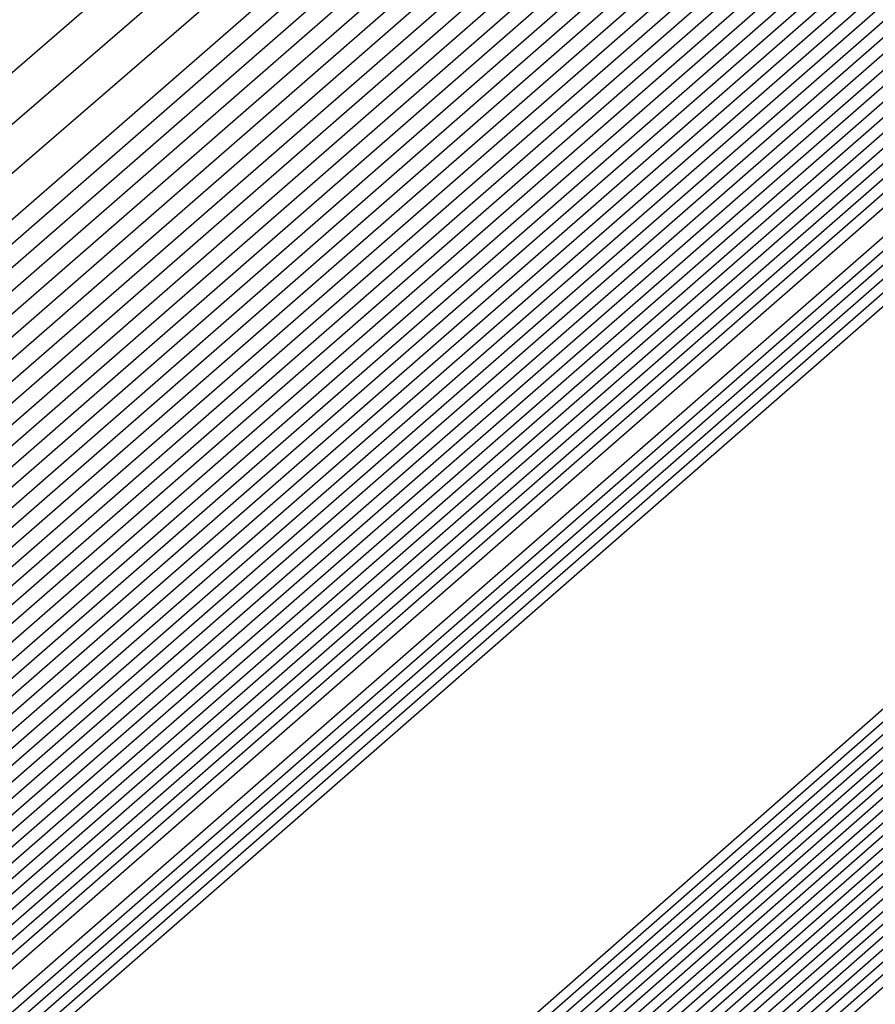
# Model space of a CAD drawing. Extents: x 3249832 to 3255657, y 13789405 to 13793316.
# Tile 924 of 1056: x 3253211.3901 to 3253211.4568, y 13791260.1745 to 13791260.2513. Entities that reach past the tile are written whole.
import ezdxf

# ---------------------------------------------------------------- set-up
doc = ezdxf.new("R2010")
doc.units = 0
doc.header["$LTSCALE"] = 100
doc.header["$MEASUREMENT"] = 0
for name, color, linetype in [('GRATIO_03231_CON', 1, 'CONTINUOUS'), ('GRATIO_0323_ICON', 1, 'CONTINUOUS'), ('TARGETS_EAST', 7, 'CONTINUOUS')]:
    doc.layers.add(name, color=color, linetype=linetype)

# ---------------------------------------------------------------- blocks, each defined once
blk = doc.blocks.new('Gratio_032316_contours')
at = {"layer": 'GRATIO_03231_CON', "color": 1, "linetype": 'Continuous', "flags": 128}
for points in [[(3253179.550267, 13791232.395029), (3253186.874414, 13791238.770013), (3253201.477501, 13791251.518979), (3253219.208231, 13791267.007142), (3253234.457627, 13791280.32933), (3253243.000283, 13791287.791533), (3253246.145111, 13791290.544398), (3253246.584601, 13791290.949743), (3253247.021869, 13791291.379004), (3253250.202537, 13791294.242122), (3253258.882853, 13791301.95866), (3253274.442625, 13791315.738665), (3253292.755901, 13791331.954127), (3253308.320283, 13791345.767528)], [(3253180.165438, 13791232.938016), (3253187.284875, 13791239.131551), (3253201.725162, 13791251.736777), (3253219.339021, 13791267.122277), (3253234.513145, 13791280.378622), (3253243.016437, 13791287.806466), (3253246.146682, 13791290.546762), (3253246.583888, 13791290.950539), (3253247.016449, 13791291.376392), (3253250.166335, 13791294.21318), (3253258.763902, 13791301.857324), (3253274.176051, 13791315.507242), (3253292.315837, 13791331.569332), (3253307.732852, 13791345.251979)], [(3253180.780609, 13791233.481003), (3253187.695336, 13791239.493089), (3253201.972823, 13791251.954576), (3253219.469811, 13791267.237409), (3253234.568663, 13791280.427913), (3253243.03259, 13791287.821399), (3253246.148254, 13791290.549125), (3253246.583174, 13791290.951335), (3253247.01103, 13791291.37378), (3253250.130132, 13791294.184237), (3253258.64495, 13791301.755989), (3253273.909475, 13791315.27582), (3253291.875768, 13791331.184533), (3253307.145422, 13791344.736429)], [(3253181.395779, 13791234.02399), (3253188.105796, 13791239.854627), (3253202.220483, 13791252.172373), (3253219.600605, 13791267.352541), (3253234.62418, 13791280.477205), (3253243.048743, 13791287.836333), (3253246.149825, 13791290.551488), (3253246.582461, 13791290.952131), (3253247.00561, 13791291.371168), (3253250.09393, 13791294.155295), (3253258.525999, 13791301.654654), (3253273.642899, 13791315.044399), (3253291.435703, 13791330.799734), (3253306.557991, 13791344.22088)], [(3253182.62612, 13791235.109965), (3253188.926717, 13791240.577703), (3253202.715805, 13791252.60797), (3253219.862185, 13791267.582808), (3253234.735216, 13791280.575787), (3253243.08105, 13791287.8662), (3253246.152968, 13791290.556214), (3253246.581034, 13791290.953723), (3253246.994771, 13791291.365943), (3253250.021525, 13791294.09741), (3253258.288097, 13791301.451983), (3253273.109746, 13791314.581556), (3253290.555574, 13791330.03014), (3253305.383131, 13791343.18978)], [(3253183.241291, 13791235.652952), (3253189.337178, 13791240.939241), (3253202.963466, 13791252.825768), (3253219.992975, 13791267.69794), (3253234.790735, 13791280.625079), (3253243.097204, 13791287.881133), (3253246.154539, 13791290.558578), (3253246.58032, 13791290.954518), (3253246.989352, 13791291.363331), (3253249.985323, 13791294.068467), (3253258.169146, 13791301.350649), (3253272.843172, 13791314.350135), (3253290.115509, 13791329.645341), (3253304.7957, 13791342.67423)], [(3253189.747638, 13791241.300779), (3253203.211127, 13791253.043565), (3253220.123765, 13791267.813075), (3253234.846252, 13791280.67437), (3253243.113357, 13791287.896066), (3253246.15611, 13791290.560941), (3253246.579607, 13791290.955314), (3253246.983932, 13791291.360719), (3253249.94912, 13791294.039525), (3253258.050194, 13791301.249313), (3253272.576596, 13791314.118713), (3253289.67544, 13791329.260546), (3253304.208269, 13791342.15868)], [(3253190.158098, 13791241.662317), (3253203.458788, 13791253.261364), (3253220.254555, 13791267.928207), (3253234.90177, 13791280.723661), (3253243.129511, 13791287.911), (3253246.157681, 13791290.563304), (3253246.578894, 13791290.95611), (3253246.978513, 13791291.358107), (3253249.912918, 13791294.010583), (3253257.931243, 13791301.147978), (3253272.31002, 13791313.88729), (3253289.235376, 13791328.875747), (3253303.620839, 13791341.64313)], [(3253190.979019, 13791242.385393), (3253203.954109, 13791253.696959), (3253220.516135, 13791268.158471), (3253235.012806, 13791280.822244), (3253243.161817, 13791287.940867), (3253246.160824, 13791290.56803), (3253246.577467, 13791290.957702), (3253246.967674, 13791291.352882), (3253249.840514, 13791293.952698), (3253257.693341, 13791300.945308), (3253271.776867, 13791313.424447), (3253288.355246, 13791328.106153), (3253302.445978, 13791340.612031)], [(3253191.38948, 13791242.746931), (3253204.20177, 13791253.914758), (3253220.646925, 13791268.273606), (3253235.068324, 13791280.871536), (3253243.177971, 13791287.9558), (3253246.162395, 13791290.570393), (3253246.576753, 13791290.958498), (3253246.962254, 13791291.35027), (3253249.804311, 13791293.923755), (3253257.57439, 13791300.843972), (3253271.510293, 13791313.193026), (3253287.915181, 13791327.721354), (3253301.858547, 13791340.096481)], [(3253191.79994, 13791243.108469), (3253204.449431, 13791254.132556), (3253220.777718, 13791268.388738), (3253235.123841, 13791280.920827), (3253243.194124, 13791287.970733), (3253246.163966, 13791290.572756), (3253246.57604, 13791290.959294), (3253246.956835, 13791291.347658), (3253249.768109, 13791293.894813), (3253257.455439, 13791300.742638), (3253271.243717, 13791312.961604), (3253287.475113, 13791327.336555), (3253301.271117, 13791339.580931)], [(3253192.210401, 13791243.470007), (3253204.697094, 13791254.350353), (3253220.908508, 13791268.50387), (3253235.179359, 13791280.970118), (3253243.210278, 13791287.985667), (3253246.165538, 13791290.57512), (3253246.575327, 13791290.96009), (3253246.951415, 13791291.345046), (3253249.731907, 13791293.86587), (3253257.336487, 13791300.641302), (3253270.977141, 13791312.730183), (3253287.035048, 13791326.95176), (3253300.683687, 13791339.065381)], [(3253193.031322, 13791244.193083), (3253205.192416, 13791254.78595), (3253221.170088, 13791268.734137), (3253235.290395, 13791281.068701), (3253243.242584, 13791288.015534), (3253246.16868, 13791290.579846), (3253246.5739, 13791290.961682), (3253246.940576, 13791291.339821), (3253249.659502, 13791293.807986), (3253257.098584, 13791300.438633), (3253270.443991, 13791312.26734), (3253286.154919, 13791326.182162), (3253299.508825, 13791338.034281)], [(3253193.441782, 13791244.554621), (3253205.440077, 13791255.003749), (3253221.300878, 13791268.849269), (3253235.345913, 13791281.117993), (3253243.258738, 13791288.030467), (3253246.170251, 13791290.582209), (3253246.573186, 13791290.962478), (3253246.935157, 13791291.337209), (3253249.623299, 13791293.779043), (3253256.979633, 13791300.337297), (3253270.177414, 13791312.035917), (3253285.714854, 13791325.797367), (3253298.921395, 13791337.518731)], [(3253193.852242, 13791244.916159), (3253205.687737, 13791255.221545), (3253221.431668, 13791268.964404), (3253235.401431, 13791281.167285), (3253243.274891, 13791288.045401), (3253246.171823, 13791290.584572), (3253246.572473, 13791290.963274), (3253246.929737, 13791291.334597), (3253249.587097, 13791293.750101), (3253256.860682, 13791300.235963), (3253269.910838, 13791311.804496), (3253285.274785, 13791325.412568), (3253298.333965, 13791337.003182)], [(3253194.262703, 13791245.277697), (3253205.935398, 13791255.439344), (3253221.562458, 13791269.079536), (3253235.456949, 13791281.216576), (3253243.291045, 13791288.060334), (3253246.173394, 13791290.586935), (3253246.571759, 13791290.96407), (3253246.924318, 13791291.331985), (3253249.550895, 13791293.721158), (3253256.741731, 13791300.134627), (3253269.644262, 13791311.573074), (3253284.834721, 13791325.027769), (3253297.746534, 13791336.487632)], [(3253195.083624, 13791246.000773), (3253206.43072, 13791255.874939), (3253221.824042, 13791269.3098), (3253235.567984, 13791281.315159), (3253243.323351, 13791288.090201), (3253246.176536, 13791290.591662), (3253246.570333, 13791290.965662), (3253246.913479, 13791291.32676), (3253249.47849, 13791293.663273), (3253256.503828, 13791299.931957), (3253269.111112, 13791311.110231), (3253283.954591, 13791324.258175), (3253296.571673, 13791335.456532)], [(3253195.494084, 13791246.362311), (3253206.678381, 13791256.092738), (3253221.954832, 13791269.424935), (3253235.623502, 13791281.36445), (3253243.339505, 13791288.105134), (3253246.178108, 13791290.594025), (3253246.569619, 13791290.966458), (3253246.908059, 13791291.324148), (3253249.442288, 13791293.634331), (3253256.384877, 13791299.830622), (3253268.844536, 13791310.87881), (3253283.514522, 13791323.873376), (3253295.984243, 13791334.940982)], [(3253195.904545, 13791246.72385), (3253206.926042, 13791256.310537), (3253222.085622, 13791269.540067), (3253235.67902, 13791281.413742), (3253243.355658, 13791288.120068), (3253246.179679, 13791290.596388), (3253246.568906, 13791290.967254), (3253246.90264, 13791291.321536), (3253249.406086, 13791293.605388), (3253256.265926, 13791299.729286), (3253268.57796, 13791310.647389), (3253283.074458, 13791323.488581), (3253295.396812, 13791334.425433)], [(3253196.315006, 13791247.085387), (3253207.173703, 13791256.528333), (3253222.216412, 13791269.655199), (3253235.734538, 13791281.463033), (3253243.371812, 13791288.135001), (3253246.18125, 13791290.598751), (3253246.568192, 13791290.96805), (3253246.89722, 13791291.318923), (3253249.369883, 13791293.576446), (3253256.146975, 13791299.627952), (3253268.311383, 13791310.415965), (3253282.634393, 13791323.103782), (3253294.809381, 13791333.909882)], [(3253197.135926, 13791247.808464), (3253207.669026, 13791256.963931), (3253222.477992, 13791269.885466), (3253235.845573, 13791281.561616), (3253243.404119, 13791288.164868), (3253246.184393, 13791290.603478), (3253246.566766, 13791290.969641), (3253246.886381, 13791291.313699), (3253249.297479, 13791293.518561), (3253255.909072, 13791299.425281), (3253267.778233, 13791309.953122), (3253281.754263, 13791322.334186), (3253293.634521, 13791332.878783)], [(3253197.546387, 13791248.170001), (3253207.916687, 13791257.181729), (3253222.608782, 13791270.000598), (3253235.901092, 13791281.610907), (3253243.420272, 13791288.179801), (3253246.185964, 13791290.605841), (3253246.566052, 13791290.970437), (3253246.880961, 13791291.311087), (3253249.261276, 13791293.489619), (3253255.79012, 13791299.323946), (3253267.511657, 13791309.721701), (3253281.314195, 13791321.949389), (3253293.04709, 13791332.363233), (3253299.249481, 13791337.924149)], [(3253197.956848, 13791248.531539), (3253208.164348, 13791257.399526), (3253222.739572, 13791270.115733), (3253235.95661, 13791281.660199), (3253243.436425, 13791288.194735), (3253246.187535, 13791290.608204), (3253246.565339, 13791290.971233), (3253246.875542, 13791291.308475), (3253249.225074, 13791293.460676), (3253255.671169, 13791299.222611), (3253267.245081, 13791309.49028), (3253280.87413, 13791321.564592), (3253292.459659, 13791331.847683), (3253298.58416, 13791337.338764)], [(3253198.367308, 13791248.893077), (3253208.412009, 13791257.617324), (3253222.870366, 13791270.230865), (3253236.012127, 13791281.70949), (3253243.452579, 13791288.209668), (3253246.189106, 13791290.610567), (3253246.564625, 13791290.972029), (3253246.870122, 13791291.305862), (3253249.188871, 13791293.431734), (3253255.552218, 13791299.121275), (3253266.978505, 13791309.258858), (3253280.434065, 13791321.179793), (3253291.87223, 13791331.332133), (3253297.91884, 13791336.75338)], [(3253199.188229, 13791249.616153), (3253208.907331, 13791258.05292), (3253223.131946, 13791270.461129), (3253236.123163, 13791281.808073), (3253243.484885, 13791288.239535), (3253246.192249, 13791290.615293), (3253246.563198, 13791290.973621), (3253246.859283, 13791291.300638), (3253249.116467, 13791293.373849), (3253255.314316, 13791298.918606), (3253266.445354, 13791308.796014), (3253279.553936, 13791320.410199), (3253290.697368, 13791330.301034), (3253296.588198, 13791335.582612)], [(3253199.598689, 13791249.977691), (3253209.154991, 13791258.270718), (3253223.262736, 13791270.576264), (3253236.178681, 13791281.857364), (3253243.501039, 13791288.254468), (3253246.19382, 13791290.617657), (3253246.562485, 13791290.974417), (3253246.853864, 13791291.298026), (3253249.080265, 13791293.344906), (3253255.195365, 13791298.817271), (3253266.178778, 13791308.564592), (3253279.113867, 13791320.0254), (3253290.109937, 13791329.785484), (3253295.922878, 13791334.997227)], [(3253200.00915, 13791250.339229), (3253209.402652, 13791258.488517), (3253223.393526, 13791270.691396), (3253236.234198, 13791281.906656), (3253243.517192, 13791288.269402), (3253246.195391, 13791290.62002), (3253246.561772, 13791290.975213), (3253246.848444, 13791291.295413), (3253249.044062, 13791293.315964), (3253255.076413, 13791298.715936), (3253265.912202, 13791308.333171), (3253278.673803, 13791319.640603), (3253289.522508, 13791329.269934), (3253295.257557, 13791334.411843)], [(3253200.41961, 13791250.700767), (3253209.650313, 13791258.706314), (3253223.524316, 13791270.806528), (3253236.289716, 13791281.955947), (3253243.533346, 13791288.284335), (3253246.196963, 13791290.622383), (3253246.561058, 13791290.976009), (3253246.843025, 13791291.292801), (3253249.00786, 13791293.287022), (3253254.957462, 13791298.614601), (3253265.645626, 13791308.101749), (3253278.233738, 13791319.255806), (3253288.935077, 13791328.754384), (3253294.592237, 13791333.826459)], [(3253201.240531, 13791251.423843), (3253210.145635, 13791259.141911), (3253223.785896, 13791271.036795), (3253236.400753, 13791282.05453), (3253243.565653, 13791288.314202), (3253246.200105, 13791290.627109), (3253246.559631, 13791290.977601), (3253246.832186, 13791291.287577), (3253248.935455, 13791293.229137), (3253254.71956, 13791298.41193), (3253265.112476, 13791307.638907), (3253277.353606, 13791318.48621), (3253287.760215, 13791327.723285), (3253293.261595, 13791332.65569)], [(3253201.650992, 13791251.785381), (3253210.393296, 13791259.35971), (3253223.916686, 13791271.151927), (3253236.45627, 13791282.103821), (3253243.581806, 13791288.329136), (3253246.201676, 13791290.629472), (3253246.558918, 13791290.978397), (3253246.826766, 13791291.284965), (3253248.899253, 13791293.200194), (3253254.600608, 13791298.310595), (3253264.845899, 13791307.407485), (3253276.913542, 13791318.101413), (3253287.172786, 13791327.207735)], [(3253215.278913, 13791264.123877), (3253208.327537, 13791257.89481), (3253202.311579, 13791252.485554), (3253202.061452, 13791252.146919), (3253210.640959, 13791259.577506), (3253224.047479, 13791271.267062)], [(3253216.271229, 13791264.999939), (3253209.151914, 13791258.623121), (3253202.926751, 13791253.028541), (3253202.471912, 13791252.508457), (3253210.888619, 13791259.795305), (3253224.178269, 13791271.382194)], [(3253218.255861, 13791266.752066), (3253210.800668, 13791260.079746), (3253204.157091, 13791254.114515), (3253203.292833, 13791253.231533), (3253211.383941, 13791260.2309), (3253224.439849, 13791271.612458)], [(3253219.248177, 13791267.62813), (3253211.625044, 13791260.808058), (3253204.772263, 13791254.657502), (3253203.703293, 13791253.593072), (3253211.631602, 13791260.448699), (3253224.570639, 13791271.727593)], [(3253220.240493, 13791268.504193), (3253212.449422, 13791261.536371), (3253205.387433, 13791255.200489), (3253204.113754, 13791253.954609), (3253211.879263, 13791260.666497), (3253224.701429, 13791271.842725)], [(3253221.232809, 13791269.380256), (3253213.273798, 13791262.264682), (3253206.002603, 13791255.743476), (3253204.524215, 13791254.316147), (3253212.126924, 13791260.884294), (3253224.832219, 13791271.957857)]]:
    blk.add_lwpolyline(points, dxfattribs=at)
at = {"layer": 'GRATIO_03231_CON', "color": 5, "linetype": 'Continuous', "flags": 128}
for points in [[(3253178.319926, 13791231.309054), (3253186.053494, 13791238.046937), (3253200.982177, 13791251.083383), (3253218.946651, 13791266.776878), (3253234.346592, 13791280.230748), (3253242.967977, 13791287.761666), (3253246.141969, 13791290.539672), (3253246.586028, 13791290.948151), (3253247.021068, 13791291.373941), (3253250.18182, 13791294.217704), (3253258.80647, 13791301.883558), (3253274.269372, 13791315.565571), (3253292.489554, 13791331.617619), (3253308.022214, 13791345.183537)], [(3253177.704756, 13791230.766067), (3253185.643033, 13791237.685398), (3253200.734516, 13791250.865585), (3253218.815861, 13791266.661746), (3253234.291074, 13791280.181456), (3253242.951823, 13791287.746732), (3253246.140397, 13791290.537309), (3253246.586741, 13791290.947355), (3253247.014362, 13791291.365837), (3253250.12102, 13791294.160915), (3253258.59804, 13791301.695547), (3253273.796257, 13791315.143359), (3253291.704555, 13791330.920638), (3253306.971337, 13791344.254342)], [(3253177.089585, 13791230.22308), (3253185.232573, 13791237.323861), (3253200.486855, 13791250.647788), (3253218.685071, 13791266.546611), (3253234.235555, 13791280.132165), (3253242.93567, 13791287.731799), (3253246.138826, 13791290.534946), (3253246.587455, 13791290.946559), (3253247.007656, 13791291.357733), (3253250.060221, 13791294.104125), (3253258.389611, 13791301.507537), (3253273.323142, 13791314.721148), (3253290.919561, 13791330.223658), (3253305.920461, 13791343.325148)], [(3253176.474414, 13791229.680093), (3253184.822112, 13791236.962323), (3253200.239195, 13791250.429989), (3253218.554281, 13791266.431479), (3253234.180037, 13791280.082873), (3253242.919516, 13791287.716865), (3253246.137255, 13791290.532583), (3253246.588168, 13791290.945763), (3253247.000951, 13791291.349628), (3253249.999421, 13791294.047336), (3253258.181181, 13791301.319527), (3253272.850028, 13791314.298938), (3253290.134562, 13791329.526677), (3253304.869584, 13791342.395954)], [(3253175.244073, 13791228.594119), (3253184.001191, 13791236.239247), (3253199.743873, 13791249.994392), (3253218.292697, 13791266.201212), (3253234.069002, 13791279.984291), (3253242.887209, 13791287.686999), (3253246.134112, 13791290.527856), (3253246.589595, 13791290.944171), (3253246.987539, 13791291.33342), (3253249.877822, 13791293.933757), (3253257.764321, 13791300.943507), (3253271.903798, 13791313.454514), (3253288.564569, 13791328.132716), (3253302.767831, 13791340.537565)], [(3253196.577061, 13791247.036147), (3253203.471051, 13791253.193803), (3253218.759506, 13791266.601258), (3253234.069714, 13791279.984133), (3253242.887716, 13791287.686623), (3253246.134624, 13791290.527313), (3253246.590308, 13791290.943375), (3253246.980833, 13791291.325315), (3253249.817023, 13791293.876967), (3253257.555891, 13791300.755497), (3253271.430682, 13791313.032305), (3253287.77957, 13791327.435736), (3253301.716954, 13791339.608371)], [(3253196.710569, 13791247.152543), (3253203.58621, 13791253.293811), (3253218.83398, 13791266.665582), (3253234.103448, 13791280.012829), (3253242.898008, 13791287.694797), (3253246.136358, 13791290.527838), (3253246.591022, 13791290.942579), (3253246.974128, 13791291.317211), (3253249.756224, 13791293.820178), (3253257.347461, 13791300.567486), (3253270.957567, 13791312.610093), (3253286.994572, 13791326.738755), (3253300.666077, 13791338.679176)], [(3253196.844077, 13791247.26894), (3253203.701371, 13791253.393818), (3253218.908454, 13791266.729905), (3253234.137183, 13791280.041526), (3253242.9083, 13791287.702971), (3253246.138093, 13791290.528363), (3253246.591735, 13791290.941783), (3253246.967422, 13791291.309107), (3253249.695424, 13791293.763388), (3253257.139032, 13791300.379476), (3253270.484453, 13791312.187881), (3253286.209573, 13791326.041774), (3253299.615201, 13791337.749981)], [(3253197.111093, 13791247.501735), (3253203.931691, 13791253.593836), (3253219.057401, 13791266.858547), (3253234.204654, 13791280.09892), (3253242.928884, 13791287.71932), (3253246.141561, 13791290.529414), (3253246.593162, 13791290.940191), (3253246.954011, 13791291.292898), (3253249.573825, 13791293.649809), (3253256.722172, 13791300.003456), (3253269.538223, 13791311.34346), (3253284.63958, 13791324.647813), (3253297.513447, 13791335.891592)], [(3253197.244601, 13791247.618131), (3253204.046851, 13791253.693843), (3253219.131875, 13791266.92287), (3253234.238388, 13791280.127617), (3253242.939176, 13791287.727494), (3253246.143296, 13791290.529939), (3253246.593875, 13791290.939395), (3253246.947305, 13791291.284794), (3253249.513026, 13791293.59302), (3253256.513742, 13791299.815445), (3253269.065109, 13791310.92125), (3253283.854581, 13791323.950833), (3253296.46257, 13791334.962398)], [(3253197.378109, 13791247.734529), (3253204.162012, 13791253.793851), (3253219.206348, 13791266.987193), (3253234.272124, 13791280.156313), (3253242.949468, 13791287.735668), (3253246.14503, 13791290.530465), (3253246.594589, 13791290.9386), (3253246.940599, 13791291.27669), (3253249.452226, 13791293.53623), (3253256.305312, 13791299.627435), (3253268.591994, 13791310.499038), (3253283.069583, 13791323.253852), (3253295.411694, 13791334.033204)], [(3253197.511617, 13791247.850926), (3253204.277171, 13791253.893859), (3253219.280822, 13791267.051512), (3253234.305859, 13791280.18501), (3253242.95976, 13791287.743843), (3253246.146765, 13791290.53099), (3253246.595302, 13791290.937804), (3253246.933893, 13791291.268586), (3253249.391427, 13791293.479441), (3253256.096882, 13791299.439425), (3253268.118879, 13791310.076826), (3253282.284588, 13791322.55687), (3253294.360818, 13791333.104009)], [(3253197.778633, 13791248.083719), (3253204.507492, 13791254.093876), (3253219.429769, 13791267.180159), (3253234.373329, 13791280.242404), (3253242.980343, 13791287.760191), (3253246.150233, 13791290.532041), (3253246.596729, 13791290.936212), (3253246.920482, 13791291.252377), (3253249.269828, 13791293.365862), (3253255.680023, 13791299.063404), (3253267.172648, 13791309.232405), (3253280.714591, 13791321.162909), (3253292.259064, 13791331.24562), (3253298.86322, 13791336.863506)], [(3253197.912141, 13791248.200117), (3253204.622651, 13791254.193883), (3253219.504243, 13791267.244478), (3253234.407064, 13791280.271101), (3253242.990635, 13791287.768365), (3253246.151968, 13791290.532566), (3253246.597442, 13791290.935416), (3253246.913776, 13791291.244273), (3253249.209028, 13791293.309072), (3253255.471593, 13791298.875394), (3253266.699533, 13791308.810193), (3253279.929596, 13791320.465926), (3253291.208188, 13791330.316426), (3253297.66843, 13791335.812021)], [(3253198.045649, 13791248.316514), (3253204.737812, 13791254.293891), (3253219.578716, 13791267.308801), (3253234.440798, 13791280.299798), (3253243.000927, 13791287.77654), (3253246.153702, 13791290.533091), (3253246.598156, 13791290.93462), (3253246.907071, 13791291.236168), (3253249.148229, 13791293.252283), (3253255.263163, 13791298.687384), (3253266.226419, 13791308.387983), (3253279.144597, 13791319.768946), (3253290.157311, 13791329.387232), (3253296.473639, 13791334.760535)], [(3253198.179157, 13791248.43291), (3253204.852971, 13791254.393901), (3253219.65319, 13791267.373124), (3253234.474533, 13791280.328495), (3253243.011219, 13791287.784714), (3253246.155437, 13791290.533616), (3253246.598869, 13791290.933824), (3253246.900365, 13791291.228064), (3253249.087429, 13791293.195493), (3253255.054733, 13791298.499374), (3253265.753304, 13791307.965772), (3253278.359599, 13791319.071965), (3253289.106434, 13791328.458038), (3253295.27885, 13791333.70905)], [(3253198.446173, 13791248.665705), (3253205.083292, 13791254.593916), (3253219.802137, 13791267.501766), (3253234.542003, 13791280.385889), (3253243.031803, 13791287.801062), (3253246.158905, 13791290.534667), (3253246.600296, 13791290.932232), (3253246.886954, 13791291.211856), (3253248.96583, 13791293.081914), (3253254.637874, 13791298.123353), (3253264.807075, 13791307.12135), (3253276.789604, 13791317.678004), (3253287.004681, 13791326.599649), (3253292.889269, 13791331.606079), (3253295.951331, 13791334.070942)], [(3253198.579681, 13791248.782102), (3253205.198453, 13791254.693924), (3253219.876611, 13791267.566089), (3253234.575738, 13791280.414585), (3253243.042095, 13791287.809237), (3253246.16064, 13791290.535192), (3253246.60101, 13791290.931436), (3253246.880248, 13791291.203751), (3253248.905031, 13791293.025125), (3253254.429444, 13791297.935343), (3253264.33396, 13791306.699138), (3253276.004607, 13791316.981023), (3253285.953804, 13791325.670454), (3253291.694479, 13791330.554594), (3253294.7416, 13791333.011419)], [(3253198.713189, 13791248.898498), (3253205.313612, 13791254.793933), (3253219.951085, 13791267.630412), (3253234.609474, 13791280.443283), (3253243.052387, 13791287.817411), (3253246.162374, 13791290.535718), (3253246.601723, 13791290.93064), (3253246.873542, 13791291.195647), (3253248.844232, 13791292.968335), (3253254.221014, 13791297.747333), (3253263.860844, 13791306.276928), (3253275.21961, 13791316.284043), (3253284.902928, 13791324.74126), (3253290.499689, 13791329.503109), (3253293.53187, 13791331.951897)], [(3253198.846697, 13791249.014895), (3253205.428774, 13791254.893941), (3253220.025558, 13791267.694732), (3253234.643209, 13791280.47198), (3253243.062679, 13791287.825585), (3253246.164109, 13791290.536243), (3253246.602436, 13791290.929844), (3253246.866836, 13791291.187543), (3253248.783432, 13791292.911546), (3253254.012584, 13791297.559322), (3253263.387729, 13791305.854716), (3253274.434612, 13791315.58706), (3253283.852051, 13791323.812065), (3253289.304899, 13791328.451623), (3253292.322139, 13791330.892375), (3253295.398785, 13791333.387147)], [(3253199.113713, 13791249.247691), (3253205.659094, 13791255.093956), (3253220.174506, 13791267.823378), (3253234.710679, 13791280.529373), (3253243.083262, 13791287.841934), (3253246.167577, 13791290.537293), (3253246.603863, 13791290.928252), (3253246.853425, 13791291.171334), (3253248.661833, 13791292.797967), (3253253.595725, 13791297.183302), (3253262.4415, 13791305.010294), (3253272.864616, 13791314.193099), (3253281.750298, 13791321.953677), (3253286.915319, 13791326.348653), (3253289.902678, 13791328.77333), (3253293.186926, 13791331.457682)], [(3253199.247221, 13791249.364086), (3253205.774253, 13791255.193966), (3253220.248979, 13791267.887697), (3253234.744414, 13791280.558071), (3253243.093554, 13791287.850108), (3253246.169312, 13791290.537819), (3253246.604577, 13791290.927456), (3253246.846719, 13791291.16323), (3253248.601034, 13791292.741177), (3253253.387295, 13791296.995292), (3253261.968385, 13791304.588083), (3253272.07962, 13791313.496119), (3253280.699421, 13791321.024482), (3253285.720529, 13791325.297167), (3253288.692948, 13791327.713808), (3253292.080997, 13791330.492949), (3253297.619173, 13791335.1971)], [(3253199.380729, 13791249.480484), (3253205.889415, 13791255.293974), (3253220.323453, 13791267.95202), (3253234.778148, 13791280.586767), (3253243.103846, 13791287.858282), (3253246.171046, 13791290.538344), (3253246.60529, 13791290.92666), (3253246.840014, 13791291.155126), (3253248.540234, 13791292.684388), (3253253.178865, 13791296.807282), (3253261.495269, 13791304.165872), (3253271.294621, 13791312.799138), (3253279.648544, 13791320.095288), (3253284.525739, 13791324.245682), (3253287.483217, 13791326.654286), (3253290.975067, 13791329.528217), (3253296.715246, 13791334.410219)], [(3253199.514237, 13791249.596881), (3253206.004574, 13791255.393981), (3253220.397926, 13791268.016343), (3253234.811884, 13791280.615464), (3253243.114138, 13791287.866456), (3253246.172781, 13791290.538869), (3253246.606003, 13791290.925864), (3253246.833308, 13791291.147021), (3253248.479435, 13791292.627598), (3253252.970435, 13791296.619271), (3253261.022155, 13791303.743661), (3253270.509624, 13791312.102158), (3253278.597668, 13791319.166094), (3253283.330949, 13791323.194197), (3253286.273487, 13791325.594763), (3253289.869138, 13791328.563484), (3253295.81132, 13791333.62334)]]:
    blk.add_lwpolyline(points, dxfattribs=at)
at = {"layer": 'GRATIO_0323_ICON', "color": 7, "linetype": 'Continuous', "flags": 128}
for points in [[(3253175.859244, 13791229.137106), (3253184.411652, 13791236.600784), (3253199.991534, 13791250.212191), (3253218.423487, 13791266.316347), (3253234.12452, 13791280.033582), (3253242.903363, 13791287.701932), (3253246.135684, 13791290.53022), (3253246.588881, 13791290.944967), (3253246.994245, 13791291.341524), (3253249.938622, 13791293.990546), (3253257.972751, 13791301.131516), (3253272.376913, 13791313.876726), (3253289.349564, 13791328.829697), (3253303.818707, 13791341.466759)], [(3253182.01095, 13791234.566977), (3253188.516256, 13791240.216165), (3253202.468144, 13791252.390171), (3253219.731395, 13791267.467676), (3253234.679698, 13791280.526496), (3253243.064897, 13791287.851266), (3253246.151396, 13791290.553851), (3253246.581747, 13791290.952927), (3253247.000191, 13791291.368556), (3253250.057728, 13791294.126352), (3253258.407048, 13791301.553319), (3253273.376322, 13791314.812978), (3253290.995638, 13791330.414939), (3253305.970561, 13791343.705329)], [(3253196.977585, 13791247.385338), (3253203.81653, 13791253.493826), (3253218.982927, 13791266.794228), (3253234.170919, 13791280.070222), (3253242.918592, 13791287.711146), (3253246.139827, 13791290.528889), (3253246.592449, 13791290.940987), (3253246.960716, 13791291.301003), (3253249.634624, 13791293.706599), (3253256.930602, 13791300.191466), (3253270.011338, 13791311.765671), (3253285.424578, 13791325.344794), (3253298.564324, 13791336.820787)], [(3253197.645125, 13791247.967322), (3253204.392332, 13791253.993868), (3253219.355296, 13791267.115835), (3253234.339593, 13791280.213708), (3253242.970052, 13791287.752017), (3253246.148499, 13791290.531515), (3253246.596016, 13791290.937008), (3253246.927188, 13791291.260481), (3253249.330627, 13791293.422651), (3253255.888453, 13791299.251414), (3253267.645763, 13791309.654617), (3253281.499589, 13791321.859889), (3253293.30994, 13791332.174815)], [(3253198.312665, 13791248.549307), (3253204.968133, 13791254.493908), (3253219.727664, 13791267.437447), (3253234.508269, 13791280.357192), (3253243.021511, 13791287.792888), (3253246.157171, 13791290.534142), (3253246.599583, 13791290.933028), (3253246.893659, 13791291.21996), (3253249.02663, 13791293.138704), (3253254.846303, 13791298.311363), (3253265.28019, 13791307.54356), (3253277.574602, 13791318.374985), (3253288.055557, 13791327.528843), (3253294.084059, 13791332.657565)], [(3253190.568559, 13791242.023855), (3253203.706449, 13791253.479162), (3253220.385345, 13791268.043339), (3253234.957288, 13791280.772953), (3253243.145664, 13791287.925933), (3253246.159253, 13791290.565667), (3253246.57818, 13791290.956906), (3253246.973093, 13791291.355494), (3253249.876716, 13791293.98164), (3253257.812292, 13791301.046643), (3253272.043444, 13791313.655869), (3253288.795311, 13791328.490948), (3253303.033409, 13791341.12758)], [(3253198.980205, 13791249.131293), (3253205.543933, 13791254.993949), (3253220.100032, 13791267.759055), (3253234.676943, 13791280.500676), (3253243.07297, 13791287.833759), (3253246.165843, 13791290.536768), (3253246.60315, 13791290.929048), (3253246.860131, 13791291.179438), (3253248.722633, 13791292.854756), (3253253.804154, 13791297.371312), (3253262.914614, 13791305.432505), (3253273.649615, 13791314.89008), (3253282.801174, 13791322.882871), (3253288.110109, 13791327.400138), (3253291.112409, 13791329.832853), (3253294.292856, 13791332.422414)], [(3253192.620861, 13791243.831545), (3253204.944755, 13791254.568152), (3253221.039298, 13791268.619005), (3253235.234877, 13791281.01941), (3253243.226431, 13791288.0006), (3253246.167109, 13791290.577483), (3253246.574613, 13791290.960886), (3253246.945996, 13791291.342433), (3253249.695704, 13791293.836928), (3253257.217535, 13791300.539968), (3253270.710565, 13791312.498762), (3253286.594983, 13791326.566961), (3253300.096256, 13791338.549831)], [(3253194.673164, 13791245.639236), (3253206.183059, 13791255.657143), (3253221.693248, 13791269.194668), (3253235.512467, 13791281.265868), (3253243.307198, 13791288.075267), (3253246.174965, 13791290.589299), (3253246.571046, 13791290.964866), (3253246.918898, 13791291.329372), (3253249.514692, 13791293.692216), (3253256.622779, 13791300.033292), (3253269.377686, 13791311.341653), (3253284.394656, 13791324.642974), (3253297.159103, 13791335.972082)], [(3253196.725465, 13791247.446925), (3253207.421363, 13791256.746132), (3253222.347202, 13791269.770334), (3253235.790055, 13791281.512325), (3253243.387965, 13791288.149935), (3253246.182821, 13791290.601114), (3253246.567479, 13791290.968846), (3253246.8918, 13791291.316311), (3253249.333681, 13791293.547504), (3253256.028024, 13791299.526616), (3253268.044807, 13791310.184544), (3253282.194328, 13791322.718985), (3253294.221951, 13791333.394333)], [(3253198.777768, 13791249.254615), (3253208.65967, 13791257.835123), (3253223.001156, 13791270.345997), (3253236.067645, 13791281.758781), (3253243.468732, 13791288.224602), (3253246.190678, 13791290.61293), (3253246.563912, 13791290.972825), (3253246.864703, 13791291.30325), (3253249.152669, 13791293.402791), (3253255.433267, 13791299.019941), (3253266.71193, 13791309.027437), (3253279.994001, 13791320.794996), (3253291.284799, 13791330.816584), (3253297.253519, 13791336.167996)], [(3253200.830071, 13791251.062305), (3253209.897974, 13791258.924112), (3253223.655106, 13791270.921663), (3253236.345234, 13791282.005238), (3253243.549499, 13791288.299269), (3253246.198534, 13791290.624746), (3253246.560345, 13791290.976805), (3253246.837605, 13791291.290189), (3253248.971658, 13791293.258079), (3253254.838511, 13791298.513265), (3253265.379052, 13791307.870328), (3253277.793673, 13791318.871007), (3253288.347646, 13791328.238834), (3253293.926916, 13791333.241075)], [(3253217.263545, 13791265.876003), (3253209.97629, 13791259.351434), (3253203.541921, 13791253.571528), (3253202.882372, 13791252.869995), (3253211.13628, 13791260.013103), (3253224.309059, 13791271.497326)]]:
    blk.add_lwpolyline(points, dxfattribs=at)

msp = doc.modelspace()

# ---------------------------------------------------------------- block references
at = {"layer": 'TARGETS_EAST'}
msp.add_blockref('Gratio_032316_contours', (0, 0), dxfattribs=at)

doc.saveas('drawing.dxf')
